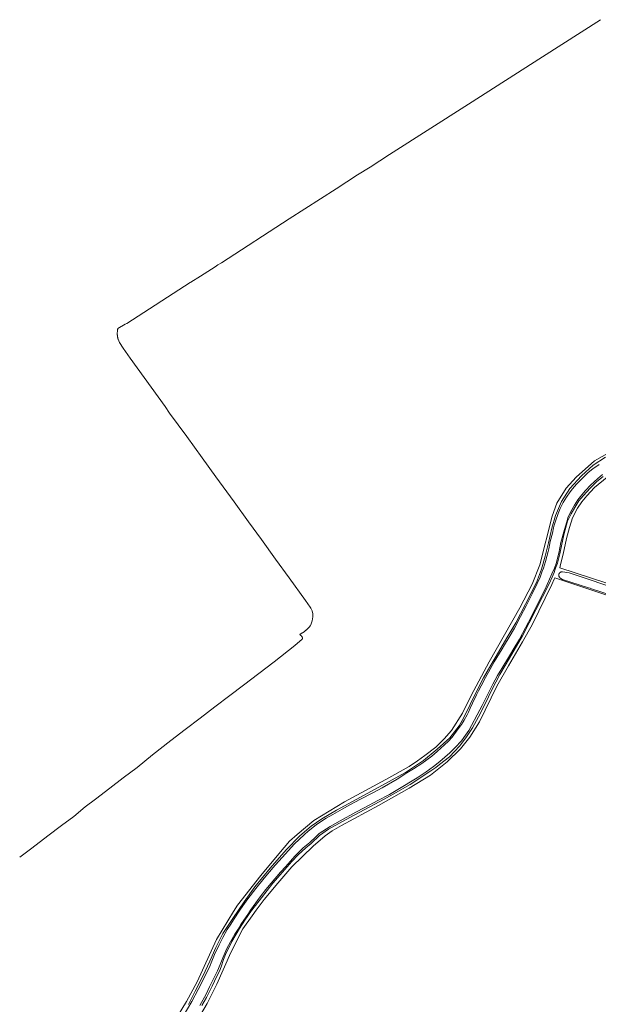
# Model space of a CAD drawing. Header units: metres. Extents: x 250001 to 257773, y 598992 to 609118.
# Tile 374 of 656: x 250305 to 250880, y 603407 to 604384. Entities that reach past the tile are written whole.
import ezdxf

# ---------------------------------------------------------------- set-up
doc = ezdxf.new("R2010")
doc.units = ezdxf.units.M
for name, color, linetype, lineweight in [('B-WE-GR-BOUWLAND-GV', 252, 'Continuous', 13), ('B-WE-GR-GROENVOORZIENING-GV', 252, 'Continuous', 18), ('B-WE-OG-WATER-GV', 252, 'Continuous', 18), ('B-WE-OG-WATER_SLOOT-GV', 252, 'Continuous', 18), ('X-XX-AL-REFERENTIE-G', 7, 'Continuous', 18)]:
    doc.layers.add(name, color=color, linetype=linetype, lineweight=lineweight)

# ---------------------------------------------------------------- blocks, each defined once
blk = doc.blocks.new('BS2021-132-Xref-BGT-GRIJS-20210617-aangepast')
at = {"layer": 'B-WE-GR-BOUWLAND-GV', "flags": 128}
for points in [[(250460.701, 603392.466), (250471.02, 603409.399), (250481.598, 603428.885), (250500.918, 603470.981), (250517.521, 603498.763), (250521.555, 603505.113), (250544.64, 603534.614), (250562.481, 603555.903), (250573.291, 603568.643), (250580.782, 603575.198), (250597.425, 603588.92), (250627.72, 603607.639), (250668.929, 603629.864), (250692.146, 603642.63), (250700.348, 603648.451), (250707.558, 603653.544), (250718.34, 603661.879), (250726.873, 603670.081), (250733.851, 603678.271), (250745, 603695.64), (250753.467, 603713.235), (250771.458, 603746.44), (250801.753, 603800.151), (250814.053, 603823.738), (250821.597, 603842.881), (250833.768, 603891.168), (250838.663, 603904), (250847.791, 603919.081), (250857.58, 603929.929), (250875.977, 603946.051), (250891.05, 603954.535)], [(250882, 604383.93), (250824.25, 604347.21), (250750.96, 604300.1), (250672.63, 604250.06), (250653.39, 604237.69), (250640.59, 604229.82), (250619.48, 604216.06), (250572.91, 604186.14), (250505.59, 604142.62), (250502.164, 604140.455), (250499.492, 604138.677), (250484.919, 604129.194), (250475.235, 604123.292), (250474.751, 604122.959), (250411.702, 604082.394), (250410.207, 604081.663), (250402.885, 604077.356), (250402.757, 604076.82), (250402.642, 604076.267), (250402.543, 604075.71), (250402.459, 604075.151), (250402.392, 604074.59), (250402.34, 604074.027), (250402.304, 604073.462), (250402.284, 604072.897), (250402.28, 604072.332), (250402.293, 604071.766), (250402.321, 604071.202), (250402.365, 604070.638), (250402.425, 604070.076), (250402.501, 604069.516), (250402.592, 604068.958), (250402.7, 604068.403), (250402.823, 604067.851), (250402.962, 604067.303), (250403.116, 604066.759), (250404.564, 604063.617), (250407.957, 604058.023), (250415.091, 604047.93), (250449.799, 604000), (250454.272, 603993.467), (250471.3, 603970.105), (250486.596, 603949.055), (250500.247, 603930.208), (250518.29, 603905.439), (250532.616, 603885.377), (250545.283, 603868.03), (250559.171, 603848.532), (250572.756, 603829.949), (250588.967, 603807.303), (250593.826, 603800.752), (250594.471, 603799.882), (250595.794, 603797.052), (250596.419, 603794.211), (250596.463, 603791.197), (250595.796, 603787.186), (250594.437, 603783.208), (250594.1, 603782.68), (250594.093, 603782.672), (250593.891, 603782.415), (250593.682, 603782.156), (250593.466, 603781.895), (250593.244, 603781.632), (250593.017, 603781.368), (250592.784, 603781.103), (250592.547, 603780.839), (250592.305, 603780.574), (250592.06, 603780.31), (250591.811, 603780.048), (250591.559, 603779.787), (250591.305, 603779.529), (250591.049, 603779.274), (250590.791, 603779.023), (250590.533, 603778.775), (250590.274, 603778.531), (250590.016, 603778.293), (250589.758, 603778.059), (250589.501, 603777.832), (250589.246, 603777.611), (250588.993, 603777.396), (250588.743, 603777.188), (250588.495, 603776.988), (250588.252, 603776.796), (250588.012, 603776.612), (250587.777, 603776.436), (250587.547, 603776.27), (250587.323, 603776.113), (250587.104, 603775.965), (250586.892, 603775.827), (250586.686, 603775.699), (250586.487, 603775.582), (250586.296, 603775.475), (250586.113, 603775.38), (250585.938, 603775.295), (250585.772, 603775.221), (250583.63, 603773.57), (250584.486, 603772.689), (250584.761, 603772.527), (250584.932, 603772.398), (250585.093, 603772.258), (250585.243, 603772.105), (250585.51, 603771.769), (250585.625, 603771.587), (250585.726, 603771.397), (250585.814, 603771.2), (250585.887, 603770.997), (250585.945, 603770.79), (250585.989, 603770.578), (250586.017, 603770.365), (250586.029, 603770.15), (250586.026, 603769.935), (250586.008, 603769.721), (250585.974, 603769.51), (250585.925, 603769.301), (250585.862, 603769.103), (250578.489, 603762.858), (250557.83, 603746.444), (250527.65, 603723.397), (250514.007, 603713.136), (250499.23, 603701.735), (250484.602, 603690.613), (250469.746, 603679.225), (250455.474, 603668.338), (250437.303, 603654.109), (250421.97, 603641.79), (250408.275, 603631.563), (250394.762, 603621.107), (250380.672, 603610.15), (250370.418, 603602.502), (250359.118, 603593.118), (250347.034, 603584.078), (250333.426, 603573.915), (250317.463, 603561.678), (250305.421, 603552.52)]]:
    blk.add_lwpolyline(points, dxfattribs=at)
at = {"layer": 'B-WE-GR-GROENVOORZIENING-GV', "flags": 128}
for points in [[(250891.05, 603954.535), (250875.977, 603946.051), (250857.58, 603929.929), (250847.791, 603919.081), (250838.663, 603904), (250833.768, 603891.168), (250821.597, 603842.881), (250814.053, 603823.738), (250801.753, 603800.151), (250771.458, 603746.44), (250753.467, 603713.235), (250745, 603695.64), (250733.851, 603678.271), (250726.873, 603670.081), (250718.34, 603661.879), (250707.558, 603653.544), (250700.348, 603648.451), (250692.146, 603642.63), (250668.929, 603629.864), (250627.72, 603607.639), (250597.425, 603588.92), (250580.782, 603575.198), (250573.291, 603568.643), (250562.481, 603555.903), (250544.64, 603534.614), (250521.555, 603505.113), (250517.521, 603498.763), (250500.918, 603470.981), (250481.598, 603428.885), (250471.02, 603409.399), (250460.701, 603392.466)], [(250477.335, 603383.158), (250491.452, 603407.444), (250501.202, 603426.706), (250515.08, 603458.11), (250526.924, 603481.619), (250536.196, 603494.42), (250540.188, 603500), (250547.92, 603510.81), (250561.618, 603526.781), (250575.616, 603543.231), (250596.552, 603563.45), (250608.695, 603573.679), (250615.694, 603578.644), (250624.846, 603584.027), (250661.455, 603603.887), (250692.022, 603621.115), (250713.317, 603634.155), (250729.648, 603647.315), (250743.047, 603660.116), (250752.259, 603671.661), (250761.95, 603687.094), (250779.117, 603722.327), (250790.722, 603742.725), (250804.48, 603766.293), (250813.991, 603783.402), (250833.672, 603823.3), (250835.943, 603828.568), (250836.473, 603829.97), (250871.144, 603818.416), (250924.343, 603800.815)], [(250974.452, 603786.102), (250873.083, 603818.946), (250871.656, 603819.591), (250871.65, 603819.593), (250870.018, 603820.168), (250844.157, 603828.273), (250841.667, 603829.966), (250841.493, 603830.121), (250841.33, 603830.288), (250841.179, 603830.465), (250841.041, 603830.652), (250840.915, 603830.848), (250840.804, 603831.053), (250840.706, 603831.264), (250840.624, 603831.482), (250840.556, 603831.705), (250840.505, 603831.932), (250840.468, 603832.162), (250840.448, 603832.394), (250840.444, 603832.626), (250840.455, 603832.859), (250840.483, 603833.09), (250840.526, 603833.319), (250840.585, 603833.544), (250840.607, 603833.609), (250840.66, 603833.765), (250840.749, 603833.98), (250840.853, 603834.188), (250840.971, 603834.389), (250841.102, 603834.581), (250841.246, 603834.764), (250841.403, 603834.936), (250841.571, 603835.097), (250841.749, 603835.247), (250841.938, 603835.383), (250842.135, 603835.507), (250842.341, 603835.616), (250842.553, 603835.712), (250842.772, 603835.792), (250842.995, 603835.857), (250843.223, 603835.907), (250843.453, 603835.941), (250843.685, 603835.959), (250843.918, 603835.961), (250844.15, 603835.947), (250844.187, 603835.944), (250850.859, 603834.926), (250865.585, 603830.017), (250939.276, 603805.269)], [(250992.726, 603790.484), (250841.623, 603839.882), (250842.045, 603843.136), (250844.691, 603853.322), (250848.263, 603869.065), (250851.041, 603880.045), (250854.084, 603889.438), (250859.062, 603899), (250863.477, 603905.445), (250868.218, 603911.287), (250875.775, 603919.55), (250888.397, 603929.977)], [(250884.425, 603930.567), (250878.299, 603925.632), (250871.54, 603919.059), (250864.988, 603911.798), (250860.472, 603906.199), (250856.421, 603899.872), (250852.677, 603893.38), (250849.256, 603886.062), (250845.874, 603873.925), (250843.531, 603863.492), (250841.41, 603853.648), (250839.088, 603844.63), (250838.489, 603842.865), (250837.891, 603841.102), (250837.312, 603839.397), (250836.634, 603837.398), (250835.819, 603835.262), (250834.047, 603830.617), (250830.933, 603823.842), (250804.419, 603772.214), (250791.598, 603750.276), (250781.976, 603734.073), (250773.904, 603718.658), (250767.566, 603705.019), (250760.783, 603691.901), (250754.845, 603680.958), (250748.243, 603671.199), (250741.918, 603662.918), (250732.039, 603652.305), (250722.196, 603644.548), (250718.391, 603641.512), (250713.464, 603638.227), (250693.035, 603624.655), (250675.968, 603615.064), (250662.974, 603607.782), (250637.345, 603594.332), (250622.099, 603586.164), (250611.804, 603580.437), (250602.868, 603574.329), (250594.725, 603566.349), (250589.307, 603561.831), (250581.724, 603555.07), (250575.369, 603548.338), (250566.102, 603537.738), (250556.694, 603526.776), (250545.288, 603512.297), (250535.77, 603500), (250535.541, 603499.704), (250528.965, 603490.052), (250523.643, 603481.923), (250516.056, 603468.972), (250512.903, 603462.758), (250510.405, 603457.623), (250507.699, 603451.038), (250505.255, 603443.812), (250503.591, 603439.571), (250501.233, 603434.706), (250496.332, 603424.661), (250490.726, 603413.312), (250486.349, 603405.309)], [(250472.913, 603406.57), (250479.737, 603419.737), (250487.321, 603434.684), (250494.224, 603449.484), (250499.99, 603463), (250507.085, 603477.008), (250516.931, 603491.825), (250522.506, 603500), (250528.265, 603508.445), (250538.872, 603523.334), (250554.108, 603541.676), (250570.041, 603560.09), (250583.304, 603574.008), (250594.705, 603583.423), (250605.433, 603590.684), (250620.024, 603599.347), (250643.53, 603612.326), (250668.546, 603625.8), (250688.435, 603636.831), (250706.299, 603648.78), (250719.906, 603659.752), (250732.233, 603670.967), (250741.687, 603682.99), (250746.297, 603691.325), (250752.582, 603704.053), (250758.289, 603715.739), (250765.749, 603730.636), (250772.955, 603743.234), (250780.514, 603756.128), (250789.026, 603770.231), (250797.764, 603785.323), (250807.412, 603803.901), (250818.24, 603825.196), (250823.232, 603838.492), (250826.969, 603851.444), (250830.425, 603864.67), (250833.454, 603879.108), (250837.316, 603891.911), (250843.144, 603905.799), (250851.536, 603918.74), (250862.87, 603931.323), (250874.628, 603941.795), (250886.718, 603949.549)]]:
    blk.add_lwpolyline(points, dxfattribs=at)
at = {"layer": 'B-WE-OG-WATER-GV', "flags": 128}
for points in [[(250880.454, 603942.444), (250874.403, 603938.161), (250871.421, 603935.883), (250869.354, 603934.138), (250863.742, 603928.669), (250858.107, 603922.871), (250854.006, 603918.337), (250851.833, 603915.367), (250848.22, 603909.962), (250844.699, 603904.602), (250841.809, 603898.871), (250839.742, 603893.629), (250837.192, 603886.076), (250836.007, 603882.23), (250835.382, 603879.558), (250834.088, 603874.351), (250831.982, 603866.021), (250830.48, 603858.772), (250829.853, 603855.918), (250827.229, 603846.186), (250825.28, 603839.444), (250824.109, 603836.688), (250821.848, 603830.449), (250819.041, 603824.171), (250814.175, 603813.951), (250808.246, 603802.173), (250802.612, 603791.48), (250796.558, 603779.93), (250791.172, 603770.915), (250786.486, 603763.299), (250784.209, 603759.331), (250776.412, 603746.44), (250772.281, 603739.203), (250767.814, 603730.994), (250763.528, 603722.737), (250760.832, 603717.911), (250758.916, 603713.757), (250754.765, 603705.407), (250752.615, 603700.666), (250750.79, 603696.556), (250749.486, 603694.074), (250746.555, 603688.661), (250743.788, 603684.263), (250739.004, 603677.733), (250734.613, 603671.929), (250731.109, 603667.887), (250727.198, 603664.076), (250719.846, 603657.494), (250714.474, 603653.066), (250704.477, 603645.746), (250696.367, 603640.263), (250689.615, 603636.257), (250680.002, 603630.254), (250665.128, 603621.634), (250655.843, 603616.667), (250643.812, 603610.099), (250633.157, 603604.513), (250625.607, 603600.25), (250616.135, 603594.922), (250609.496, 603591.322), (250605.966, 603589.063), (250599.686, 603584.647), (250591.704, 603578.527), (250587.937, 603575.305), (250577.863, 603565.533), (250569.111, 603556.062), (250559.253, 603545.151), (250557.13, 603542.498), (250548.179, 603531.758), (250539.827, 603521.69), (250531.79, 603511.347), (250526.885, 603504.37), (250524.058, 603500), (250517.718, 603490.525), (250514.821, 603486.032), (250511.504, 603480.865), (250506.954, 603472.766), (250503.33, 603465.65), (250498.937, 603456.139), (250496.23, 603449.507), (250493.809, 603443.597), (250490.229, 603436.435), (250485.85, 603427.742), (250482.646, 603421.21), (250476.123, 603409.465), (250467.777, 603394.798)], [(250484.213, 603405.556), (250490.35, 603416.68), (250493.913, 603423.865), (250498.005, 603432.534), (250501.736, 603439.998), (250504.283, 603446.214), (250506.917, 603452.67), (250511.158, 603461.85), (250514.626, 603468.659), (250518.964, 603476.38), (250522.138, 603481.325), (250524.99, 603485.749), (250532.461, 603496.915), (250534.585, 603500), (250537.204, 603503.806), (250544.115, 603513.297), (250549.736, 603520.451), (250555.128, 603526.787), (250564.14, 603537.839), (250569.467, 603543.409), (250578.413, 603553.585), (250582.795, 603558.018), (250586.786, 603561.854), (250593.534, 603567.186), (250599.356, 603572.859), (250602.681, 603576.047), (250606.437, 603578.626), (250613.614, 603583.241), (250623.541, 603588.861), (250639.143, 603597.31), (250647.166, 603601.716), (250660.891, 603608.985), (250672.356, 603614.968), (250680.793, 603619.732), (250699.761, 603631.328), (250708.813, 603637.475), (250716.16, 603642.581), (250722.465, 603647.536), (250732.376, 603656.222), (250737.534, 603661.357), (250743.918, 603668.172), (250746.313, 603671.371), (250751.222, 603678.425), (250762.269, 603698.757), (250764.463, 603703.328), (250768.676, 603711.649), (250775.028, 603724.433), (250779.793, 603733.13), (250783.989, 603740.084), (250791.432, 603752.634), (250795.96, 603759.857), (250801.333, 603768.984), (250807.446, 603780.238), (250813.624, 603792.367), (250820.312, 603805.748), (250826.494, 603818.15), (250833.593, 603833.77), (250836.131, 603839.486), (250837.889, 603844.226), (250840.373, 603854.267), (250842.669, 603865.018), (250846.018, 603877.875), (250848.992, 603887.745), (250849.618, 603889.599), (250852.097, 603895.041), (250855.965, 603902.053), (250859.371, 603907.21), (250863.213, 603912.197), (250866.994, 603916.692), (250872.045, 603922.047), (250879.247, 603928.688), (250883.95, 603932.514)]]:
    blk.add_lwpolyline(points, dxfattribs=at)
at = {"layer": 'B-WE-OG-WATER_SLOOT-GV', "flags": 128}
for points in [[(250886.718, 603949.549), (250874.628, 603941.795), (250862.87, 603931.323), (250851.536, 603918.74), (250843.144, 603905.799), (250837.316, 603891.911), (250833.454, 603879.108), (250830.425, 603864.67), (250826.969, 603851.444), (250823.232, 603838.492), (250818.24, 603825.196), (250807.412, 603803.901), (250797.764, 603785.323), (250789.026, 603770.231), (250780.514, 603756.128), (250772.955, 603743.234), (250765.749, 603730.636), (250758.289, 603715.739), (250752.582, 603704.053), (250746.297, 603691.325), (250741.687, 603682.99), (250732.233, 603670.967), (250719.906, 603659.752), (250706.299, 603648.78), (250688.435, 603636.831), (250668.546, 603625.8), (250643.53, 603612.326), (250620.024, 603599.347), (250605.433, 603590.684), (250594.705, 603583.423), (250583.304, 603574.008), (250570.041, 603560.09), (250554.108, 603541.676), (250538.872, 603523.334), (250528.265, 603508.445), (250522.506, 603500), (250516.931, 603491.825), (250507.085, 603477.008), (250499.99, 603463), (250494.224, 603449.484), (250487.321, 603434.684), (250479.737, 603419.737), (250472.913, 603406.57)], [(250486.349, 603405.309), (250490.726, 603413.312), (250496.332, 603424.661), (250501.233, 603434.706), (250503.591, 603439.571), (250505.255, 603443.812), (250507.699, 603451.038), (250510.405, 603457.623), (250512.903, 603462.758), (250516.056, 603468.972), (250523.643, 603481.923), (250528.965, 603490.052), (250535.541, 603499.704), (250535.77, 603500), (250545.288, 603512.297), (250556.694, 603526.776), (250566.102, 603537.738), (250575.369, 603548.338), (250581.724, 603555.07), (250589.307, 603561.831), (250594.725, 603566.349), (250602.868, 603574.329), (250611.804, 603580.437), (250622.099, 603586.164), (250637.345, 603594.332), (250662.974, 603607.782), (250675.968, 603615.064), (250693.035, 603624.655), (250713.464, 603638.227), (250718.391, 603641.512), (250722.196, 603644.548), (250732.039, 603652.305), (250741.918, 603662.918), (250748.243, 603671.199), (250754.845, 603680.958), (250760.783, 603691.901), (250767.566, 603705.019), (250773.904, 603718.658), (250781.976, 603734.073), (250791.598, 603750.276), (250804.419, 603772.214), (250830.933, 603823.842), (250834.047, 603830.617), (250835.819, 603835.262), (250836.634, 603837.398), (250837.312, 603839.397), (250837.891, 603841.102), (250838.489, 603842.865), (250839.088, 603844.63), (250841.41, 603853.648), (250843.531, 603863.492), (250845.874, 603873.925), (250849.256, 603886.062), (250852.677, 603893.38), (250856.421, 603899.872), (250860.472, 603906.199), (250864.988, 603911.798), (250871.54, 603919.059), (250878.299, 603925.632), (250884.425, 603930.567)], [(250883.95, 603932.514), (250879.247, 603928.688), (250872.045, 603922.047), (250866.994, 603916.692), (250863.213, 603912.197), (250859.371, 603907.21), (250855.965, 603902.053), (250852.097, 603895.041), (250849.618, 603889.599), (250848.992, 603887.745), (250846.018, 603877.875), (250842.669, 603865.018), (250840.373, 603854.267), (250837.889, 603844.226), (250836.131, 603839.486), (250833.593, 603833.77), (250826.494, 603818.15), (250820.312, 603805.748), (250813.624, 603792.367), (250807.446, 603780.238), (250801.333, 603768.984), (250795.96, 603759.857), (250791.432, 603752.634), (250783.989, 603740.084), (250779.793, 603733.13), (250775.028, 603724.433), (250768.676, 603711.649), (250764.463, 603703.328), (250762.269, 603698.757), (250751.222, 603678.425), (250746.313, 603671.371), (250743.918, 603668.172), (250737.534, 603661.357), (250732.376, 603656.222), (250722.465, 603647.536), (250716.16, 603642.581), (250708.813, 603637.475), (250699.761, 603631.328), (250680.793, 603619.732), (250672.356, 603614.968), (250660.891, 603608.985), (250647.166, 603601.716), (250639.143, 603597.31), (250623.541, 603588.861), (250613.614, 603583.241), (250606.437, 603578.626), (250602.681, 603576.047), (250599.356, 603572.859), (250593.534, 603567.186), (250586.786, 603561.854), (250582.795, 603558.018), (250578.413, 603553.585), (250569.467, 603543.409), (250564.14, 603537.839), (250555.128, 603526.787), (250549.736, 603520.451), (250544.115, 603513.297), (250537.204, 603503.806), (250534.585, 603500), (250532.461, 603496.915), (250524.99, 603485.749), (250522.138, 603481.325), (250518.964, 603476.38), (250514.626, 603468.659), (250511.158, 603461.85), (250506.917, 603452.67), (250504.283, 603446.214), (250501.736, 603439.998), (250498.005, 603432.534), (250493.913, 603423.865), (250490.35, 603416.68), (250484.213, 603405.556)], [(250467.777, 603394.798), (250476.123, 603409.465), (250482.646, 603421.21), (250485.85, 603427.742), (250490.229, 603436.435), (250493.809, 603443.597), (250496.23, 603449.507), (250498.937, 603456.139), (250503.33, 603465.65), (250506.954, 603472.766), (250511.504, 603480.865), (250514.821, 603486.032), (250517.718, 603490.525), (250524.058, 603500), (250526.885, 603504.37), (250531.79, 603511.347), (250539.827, 603521.69), (250548.179, 603531.758), (250557.13, 603542.498), (250559.253, 603545.151), (250569.111, 603556.062), (250577.863, 603565.533), (250587.937, 603575.305), (250591.704, 603578.527), (250599.686, 603584.647), (250605.966, 603589.063), (250609.496, 603591.322), (250616.135, 603594.922), (250625.607, 603600.25), (250633.157, 603604.513), (250643.812, 603610.099), (250655.843, 603616.667), (250665.128, 603621.634), (250680.002, 603630.254), (250689.615, 603636.257), (250696.367, 603640.263), (250704.477, 603645.746), (250714.474, 603653.066), (250719.846, 603657.494), (250727.198, 603664.076), (250731.109, 603667.887), (250734.613, 603671.929), (250739.004, 603677.733), (250743.788, 603684.263), (250746.555, 603688.661), (250749.486, 603694.074), (250750.79, 603696.556), (250752.615, 603700.666), (250754.765, 603705.407), (250758.916, 603713.757), (250760.832, 603717.911), (250763.528, 603722.737), (250767.814, 603730.994), (250772.281, 603739.203), (250776.412, 603746.44), (250784.209, 603759.331), (250786.486, 603763.299), (250791.172, 603770.915), (250796.558, 603779.93), (250802.612, 603791.48), (250808.246, 603802.173), (250814.175, 603813.951), (250819.041, 603824.171), (250821.848, 603830.449), (250824.109, 603836.688), (250825.28, 603839.444), (250827.229, 603846.186), (250829.853, 603855.918), (250830.48, 603858.772), (250831.982, 603866.021), (250834.088, 603874.351), (250835.382, 603879.558), (250836.007, 603882.23), (250837.192, 603886.076), (250839.742, 603893.629), (250841.809, 603898.871), (250844.699, 603904.602), (250848.22, 603909.962), (250851.833, 603915.367), (250854.006, 603918.337), (250858.107, 603922.871), (250863.742, 603928.669), (250869.354, 603934.138), (250871.421, 603935.883), (250874.403, 603938.161), (250880.454, 603942.444)]]:
    blk.add_lwpolyline(points, dxfattribs=at)

msp = doc.modelspace()

# ---------------------------------------------------------------- block references
at = {"layer": 'X-XX-AL-REFERENTIE-G'}
msp.add_blockref('BS2021-132-Xref-BGT-GRIJS-20210617-aangepast', (0, 0), dxfattribs=at)

doc.saveas('drawing.dxf')
